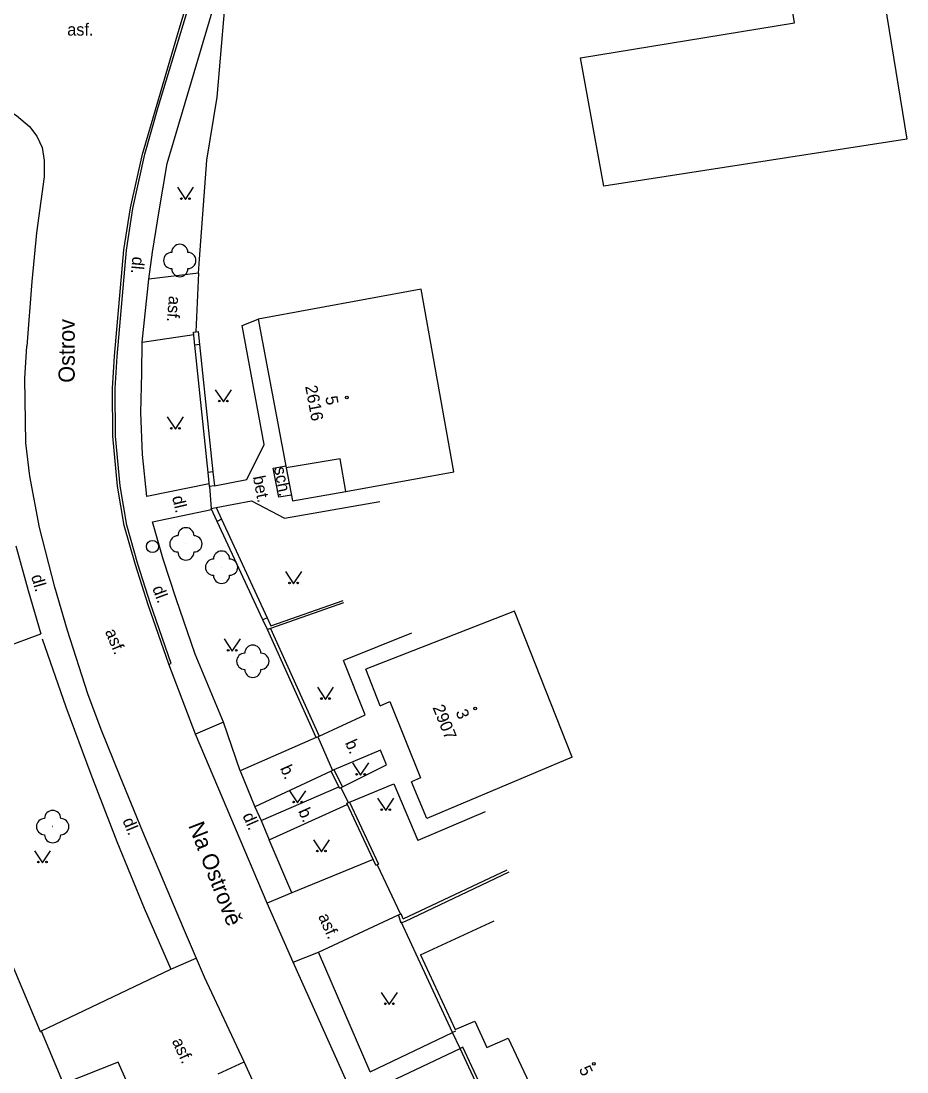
# Model space of a CAD drawing. Extents: x -584400 to -581602, y -1210894 to -1208793.
# Drawn here: x -583236.2 to -583181.5, y -1209655.4 to -1209590.5 of the extents above; entities that cross this region are included whole.
import ezdxf

# ---------------------------------------------------------------- set-up
doc = ezdxf.new("R2010")
doc.units = 0
for name, color, linetype in [('BUDOVY_MĚŘ', 7, 'Continuous'), ('BUDOVY_NEMĚŘ', 7, 'Continuous'), ('MAP_ZN_BP', 7, 'Continuous'), ('NÁZVY_ULIC_TOK_SMĚR', 7, 'Continuous'), ('POMOC_POPIS', 7, 'Continuous'), ('ROZHRANÍ_PLOCH', 7, 'Continuous'), ('ZELEŇ', 7, 'Continuous'), ('ZN_BUDOV', 7, 'Continuous'), ('ZN_DOPLŇKOVÉ', 7, 'Continuous'), ('ZN_KULTUR', 7, 'Continuous'), ('Č_POPIS_EVID', 7, 'Continuous'), ('Č_POPIS_ORIENT', 7, 'Continuous')]:
    doc.layers.add(name, color=color, linetype=linetype)

msp = doc.modelspace()

# ---------------------------------------------------------------- linework, layer by layer
at = {"layer": 'BUDOVY_MĚŘ'}
for points in [[(-583200.24, -1209600.74), (-583201.68, -1209592.81)], [(-583209.49, -1209618.39), (-583211.51, -1209607.09), (-583221.57, -1209608.95)], [(-583221.57, -1209608.95), (-583219.84, -1209618.14)], [(-583216.16, -1209619.59), (-583216.52, -1209617.57), (-583219.84, -1209618.14)], [(-583219.84, -1209618.14), (-583219.45, -1209620.18), (-583216.16, -1209619.59)], [(-583216.16, -1209619.59), (-583209.49, -1209618.39)], [(-583202.18, -1209636), (-583205.75, -1209626.99), (-583214.93, -1209630.57)], [(-583214.05, -1209632.83), (-583214.93, -1209630.57)], [(-583214.05, -1209632.83), (-583213.45, -1209632.57), (-583211.56, -1209637.28), (-583212.12, -1209637.53)], [(-583202.18, -1209636), (-583211.16, -1209639.79), (-583212.12, -1209637.53)], [(-583235.03, -1209652.96), (-583238.34, -1209645.12)], [(-583211.55, -1209648.2), (-583207.01, -1209646.1)], [(-583211.55, -1209648.2), (-583209.41, -1209652.82), (-583208.19, -1209652.3), (-583207.46, -1209653.94), (-583206.14, -1209653.36), (-583202.42, -1209661.28), (-583204.26, -1209662.1), (-583201.93, -1209667.31), (-583199.6, -1209667.12)], [(-583235.03, -1209652.96), (-583234.95, -1209652.93)], [(-583233.65, -1209656.08), (-583234.95, -1209652.93)]]:
    msp.add_lwpolyline(points, dxfattribs=at)
at = {"layer": 'BUDOVY_NEMĚŘ'}
msp.add_lwpolyline([(-583201.68, -1209592.81), (-583188.46, -1209590.66), (-583189.47, -1209584.52), (-583186.78, -1209584.04), (-583183.84, -1209583.51), (-583181.51, -1209597.84), (-583200.24, -1209600.74)], dxfattribs=at)
at = {"layer": 'MAP_ZN_BP'}
for radius in [0.375, 0.0005]:
    msp.add_circle((-583228.1, -1209622.991), radius, dxfattribs=at)
at = {"layer": 'ROZHRANÍ_PLOCH'}
for points in [[(-583228.73, -1209598.76), (-583226.46, -1209591.04), (-583224.68, -1209585.17), (-583223.91, -1209582.66), (-583222.46, -1209578.63), (-583221.65, -1209576.8), (-583221.28, -1209576.07)], [(-583227.1, -1209630.26), (-583226.95, -1209630.21), (-583228.22, -1209626.54), (-583229.01, -1209624.08), (-583229.69, -1209621.67), (-583230.1, -1209619.25), (-583230.39, -1209616.17), (-583230.41, -1209613.24), (-583230.29, -1209611.25), (-583229.71, -1209604.69), (-583229.31, -1209602.11), (-583228.57, -1209598.76), (-583227.76, -1209595.86), (-583223.42, -1209581.53)], [(-583227.19, -1209599.34), (-583223.48, -1209586.77), (-583223.31, -1209586.8)], [(-583237.38, -1209595.81), (-583236.51, -1209596.38), (-583235.71, -1209597.05), (-583235.24, -1209597.66), (-583234.92, -1209598.36), (-583234.8, -1209599.16), (-583234.79, -1209600.16), (-583235.01, -1209601.67), (-583235.27, -1209603.62), (-583235.55, -1209606.63), (-583235.87, -1209610.63)], [(-583227.1, -1209630.26), (-583228.37, -1209626.59), (-583229.16, -1209624.13), (-583229.85, -1209621.7), (-583230.26, -1209619.27), (-583230.55, -1209616.18), (-583230.57, -1209613.24), (-583230.45, -1209611.24), (-583229.87, -1209604.67), (-583229.47, -1209602.08), (-583228.73, -1209598.76)], [(-583225.27, -1209606.12), (-583228.33, -1209606.49), (-583228.11, -1209604.81), (-583227.69, -1209602.26), (-583227.19, -1209599.34)], [(-583228.74, -1209610.38), (-583228.33, -1209606.49)], [(-583224.28, -1209619.25), (-583222.27, -1209618.85), (-583221.2, -1209616.7), (-583222.56, -1209609.35), (-583221.57, -1209608.95)], [(-583224.6, -1209619.13), (-583228.45, -1209619.91), (-583228.72, -1209617.3), (-583228.82, -1209614.72), (-583228.77, -1209612.29), (-583228.74, -1209610.38), (-583225.56, -1209609.9)], [(-583233.35, -1209628.18), (-583234.13, -1209625.51), (-583235.08, -1209621.82), (-583235.69, -1209618.64), (-583235.93, -1209616.59), (-583235.99, -1209612.61), (-583235.87, -1209610.63)], [(-583219.52, -1209619.82), (-583220.3, -1209619.95), (-583220.66, -1209618.15), (-583219.86, -1209618.02)], [(-583224.18, -1209620.59), (-583221.99, -1209620.17), (-583219.95, -1209621.24), (-583214.07, -1209620.22)], [(-583225.46, -1209629.64), (-583226.64, -1209626.23), (-583227.45, -1209623.77), (-583228.1, -1209621.47), (-583224.46, -1209620.71)], [(-583236.54, -1209622.94), (-583235.79, -1209625.71), (-583235, -1209628.39)], [(-583242, -1209630.97), (-583235, -1209628.39)], [(-583222.44, -1209654.82), (-583224.89, -1209649.58), (-583226.2, -1209646.56), (-583228.71, -1209640.62), (-583230.11, -1209637.2), (-583231.28, -1209634.29), (-583232.1, -1209632.1), (-583233.35, -1209628.18)], [(-583212.12, -1209628.35), (-583216.31, -1209630.03)], [(-583234.91, -1209628.69), (-583233.45, -1209632.89), (-583231.91, -1209637.06), (-583230.3, -1209641.21), (-583228.61, -1209645.32), (-583226.98, -1209649.1)], [(-583223.72, -1209633.84), (-583225.46, -1209629.64)], [(-583225.45, -1209634.58), (-583227.1, -1209630.26)], [(-583217.81, -1209634.7), (-583214.97, -1209633.38), (-583216.31, -1209630.03)], [(-583222.44, -1209654.82), (-583224.89, -1209649.58), (-583226.2, -1209646.56), (-583228.71, -1209640.62), (-583230.11, -1209637.2), (-583231.28, -1209634.29), (-583232.1, -1209632.1)], [(-583223.72, -1209633.84), (-583225.45, -1209634.58)], [(-583222.7, -1209636.85), (-583223.72, -1209633.84)], [(-583221.03, -1209645.01), (-583225.45, -1209634.58)], [(-583217.99, -1209634.78), (-583222.7, -1209636.85)], [(-583216.38, -1209637.84), (-583213.66, -1209636.47), (-583214.03, -1209635.56), (-583216.9, -1209636.78)], [(-583222.7, -1209636.85), (-583221.78, -1209639.07)], [(-583217.07, -1209636.86), (-583221.78, -1209639.07)], [(-583221.4, -1209639.91), (-583216.6, -1209637.83)], [(-583215.94, -1209638.77), (-583213.21, -1209637.64), (-583211.72, -1209641.15)], [(-583221.78, -1209639.07), (-583221.4, -1209639.91)], [(-583220.91, -1209641.1), (-583216.08, -1209638.93)], [(-583207.56, -1209639.38), (-583211.72, -1209641.15)], [(-583221.4, -1209639.91), (-583220.91, -1209641.1)], [(-583219.51, -1209644.38), (-583220.91, -1209641.1)], [(-583214.48, -1209642.32), (-583219.51, -1209644.38)], [(-583219.51, -1209644.38), (-583221.03, -1209645.01)], [(-583219.41, -1209648.67), (-583221.03, -1209645.01)], [(-583219.41, -1209648.67), (-583217.85, -1209648.04), (-583212.92, -1209645.74)], [(-583209.58, -1209653.01), (-583212.75, -1209646.18)], [(-583226.98, -1209649.1), (-583225.4, -1209648.41)], [(-583214.66, -1209655.43), (-583217.85, -1209648.04)], [(-583235, -1209652.93), (-583226.98, -1209649.1)], [(-583209.5, -1209670.38), (-583211.26, -1209666.83), (-583219.41, -1209648.67)], [(-583214.66, -1209655.43), (-583209.58, -1209653.01)], [(-583209.4, -1209652.93), (-583209.58, -1209653.01)], [(-583209.11, -1209653.99), (-583209.58, -1209653.01)], [(-583207.91, -1209669.8), (-583214.19, -1209656.41), (-583209.11, -1209653.99)], [(-583208.93, -1209653.91), (-583209.11, -1209653.99)], [(-583203, -1209667.14), (-583209.11, -1209653.99)], [(-583228.9, -1209657.8), (-583230.22, -1209654.84), (-583233.61, -1209656.18)], [(-583224.04, -1209655.55), (-583222.44, -1209654.82)], [(-583214.99, -1209671.23), (-583222.44, -1209654.82)]]:
    msp.add_lwpolyline(points, dxfattribs=at)
at = {"layer": 'ZELEŇ'}
for centre in [(-583226.42, -1209605.33), (-583226.04, -1209622.83), (-583223.84, -1209624.27), (-583221.91, -1209630.08), (-583234.27, -1209640.29)]:
    msp.add_circle(centre, 0.0005, dxfattribs=at)
for centre, start, end in [((-583226.42, -1209604.83), 0, 179.99999), ((-583226.92, -1209605.33), 89.99999, 269.99999), ((-583225.92, -1209605.33), 270, 89.99999), ((-583226.42, -1209605.83), 179.99999, 359.99999), ((-583226.04, -1209622.33), 0, 179.99999), ((-583226.54, -1209622.83), 89.99999, 269.99999), ((-583225.54, -1209622.83), 270, 89.99999), ((-583226.04, -1209623.33), 179.99999, 359.99999), ((-583224.34, -1209624.27), 89.99999, 269.99999), ((-583223.84, -1209623.77), 0, 179.99999), ((-583223.34, -1209624.27), 270, 89.99999), ((-583223.84, -1209624.77), 179.99999, 359.99999), ((-583222.41, -1209630.08), 89.99999, 269.99999), ((-583221.91, -1209629.58), 0, 179.99999), ((-583221.41, -1209630.08), 270, 89.99999), ((-583221.91, -1209630.58), 179.99999, 359.99999), ((-583234.27, -1209639.79), 0, 179.99999), ((-583234.77, -1209640.29), 89.99999, 269.99999), ((-583233.77, -1209640.29), 270, 89.99999), ((-583234.27, -1209640.79), 179.99999, 359.99999)]:
    msp.add_arc(centre, 0.5, start, end, dxfattribs=at)
at = {"layer": 'ZN_BUDOV'}
for centre in [(-583216.1, -1209613.79), (-583208.18, -1209633), (-583200.85, -1209654.94)]:
    msp.add_circle(centre, 0.0875, dxfattribs=at)
at = {"layer": 'ZN_DOPLŇKOVÉ'}
for points in [[(-583224.75, -1209599.14), (-583224.11, -1209595.25), (-583223.44, -1209587.27), (-583223.31, -1209586.8), (-583222.59, -1209583.28), (-583219.37, -1209575.84), (-583216.49, -1209572.99)], [(-583225.2, -1209605.25), (-583224.75, -1209599.14)], [(-583225.27, -1209606.12), (-583225.2, -1209605.25)], [(-583225.27, -1209606.12), (-583225.43, -1209609.74)], [(-583225.5, -1209610.55), (-583225.58, -1209609.75), (-583225.28, -1209609.72)], [(-583225.28, -1209609.72), (-583225.2, -1209610.52)], [(-583225.2, -1209610.52), (-583225.5, -1209610.55)], [(-583224.67, -1209618.42), (-583225.5, -1209610.55)], [(-583225.2, -1209610.52), (-583224.37, -1209618.39)], [(-583224.37, -1209618.39), (-583224.67, -1209618.42)], [(-583224.28, -1209619.25), (-583224.58, -1209619.28), (-583224.67, -1209618.42)], [(-583224.37, -1209618.39), (-583224.28, -1209619.25)], [(-583224.58, -1209619.28), (-583224.48, -1209620.65)], [(-583224.11, -1209621.44), (-583224.48, -1209620.65), (-583224.18, -1209620.59)], [(-583224.18, -1209620.59), (-583223.85, -1209621.31)], [(-583223.85, -1209621.31), (-583224.11, -1209621.44)], [(-583221.29, -1209627.52), (-583224.11, -1209621.44)], [(-583223.85, -1209621.31), (-583221.02, -1209627.4)], [(-583221.02, -1209627.4), (-583220.79, -1209627.9), (-583216.34, -1209626.33)], [(-583216.3, -1209626.46), (-583220.82, -1209628.05)], [(-583221.02, -1209627.4), (-583221.29, -1209627.52)], [(-583220.82, -1209628.05), (-583221.01, -1209628.12), (-583221.29, -1209627.52)], [(-583217.99, -1209634.78), (-583221.01, -1209628.12)], [(-583220.82, -1209628.05), (-583217.81, -1209634.7)], [(-583217.99, -1209634.78), (-583217.81, -1209634.7)], [(-583217.9, -1209634.74), (-583216.98, -1209636.82)], [(-583216.9, -1209636.78), (-583217.07, -1209636.86)], [(-583216.9, -1209636.78), (-583216.38, -1209637.84)], [(-583216.55, -1209637.92), (-583217.07, -1209636.86)], [(-583216.55, -1209637.92), (-583216.38, -1209637.84)], [(-583216.47, -1209637.88), (-583216.03, -1209638.81)], [(-583214.31, -1209642.68), (-583216.11, -1209638.85), (-583215.94, -1209638.77)], [(-583215.94, -1209638.77), (-583214.14, -1209642.6)], [(-583214.31, -1209642.68), (-583214.14, -1209642.6)], [(-583214.22, -1209642.64), (-583212.79, -1209645.69)], [(-583206.1, -1209643.11), (-583212.51, -1209646.14), (-583212.72, -1209646.24)], [(-583212.63, -1209645.99), (-583206.21, -1209642.96)], [(-583212.74, -1209646.25), (-583212.92, -1209645.74), (-583212.75, -1209645.68)], [(-583212.63, -1209645.99), (-583212.75, -1209645.68)], [(-583202.82, -1209667.05), (-583208.93, -1209653.91)]]:
    msp.add_lwpolyline(points, dxfattribs=at)
at = {"layer": 'ZN_KULTUR'}
for points in [[(-583226.57, -1209600.81), (-583226.07, -1209601.56), (-583225.57, -1209600.81)], [(-583224.23, -1209613.31), (-583223.73, -1209614.06), (-583223.23, -1209613.31)], [(-583227.19, -1209614.99), (-583226.69, -1209615.74), (-583226.19, -1209614.99)], [(-583219.89, -1209624.54), (-583219.39, -1209625.29), (-583218.89, -1209624.54)], [(-583223.68, -1209628.7), (-583223.18, -1209629.45), (-583222.68, -1209628.7)], [(-583217.92, -1209631.68), (-583217.42, -1209632.43), (-583216.92, -1209631.68)], [(-583215.75, -1209636.36), (-583215.25, -1209637.11), (-583214.75, -1209636.36)], [(-583219.64, -1209638.07), (-583219.14, -1209638.82), (-583218.64, -1209638.07)], [(-583214.2, -1209638.54), (-583213.7, -1209639.29), (-583213.2, -1209638.54)], [(-583218.17, -1209641.1), (-583217.67, -1209641.85), (-583217.17, -1209641.1)], [(-583235.4, -1209641.78), (-583234.9, -1209642.53), (-583234.4, -1209641.78)], [(-583213.98, -1209650.53), (-583213.48, -1209651.28), (-583212.98, -1209650.53)]]:
    msp.add_lwpolyline(points, dxfattribs=at)
for centre in [(-583226.32, -1209601.51), (-583225.82, -1209601.51), (-583223.98, -1209614.01), (-583223.48, -1209614.01), (-583226.94, -1209615.69), (-583226.44, -1209615.69), (-583219.64, -1209625.24), (-583219.14, -1209625.24), (-583223.43, -1209629.4), (-583222.93, -1209629.4), (-583217.67, -1209632.38), (-583217.17, -1209632.38), (-583215.5, -1209637.06), (-583215, -1209637.06), (-583219.39, -1209638.77), (-583218.89, -1209638.77), (-583213.95, -1209639.24), (-583213.45, -1209639.24), (-583217.92, -1209641.8), (-583217.42, -1209641.8), (-583235.15, -1209642.48), (-583234.65, -1209642.48), (-583213.73, -1209651.23), (-583213.23, -1209651.23)]:
    msp.add_circle(centre, 0.05, dxfattribs=at)

# ---------------------------------------------------------------- texts
at = {"layer": 'NÁZVY_ULIC_TOK_SMĚR'}
for s, rotation, p in [('Ostrov', 89.99998, (-583232.91, -1209612.88)), ('Na Ostrově', 291.31214, (-583225.91, -1209640.22))]:
    msp.add_text(s, height=1, rotation=rotation, dxfattribs=at).set_placement(p)
at = {"layer": 'POMOC_POPIS'}
msp.add_text('asf.', height=0.75, dxfattribs=at).set_placement((-583233.37, -1209591.44))
for s, rotation, p in [('dl.', 264.7261, (-583229.34, -1209605.07)), ('asf.', 265.30135, (-583227.09, -1209607.5)), ('bet.', 280.96521, (-583221.91, -1209618.69)), ('sch.', 281.07654, (-583220.61, -1209618.14)), ('dl.', 283.24054, (-583226.9, -1209619.94)), ('dl.', 286.03726, (-583235.61, -1209624.83)), ('dl.', 290.29755, (-583228.13, -1209625.56)), ('asf.', 292.65653, (-583231.05, -1209628.24)), ('b.', 293.90999, (-583216.23, -1209635.11)), ('b.', 293.90999, (-583220.24, -1209636.68)), ('dl.', 293.90884, (-583222.56, -1209639.61)), ('b.', 293.90999, (-583219.12, -1209639.33)), ('dl.', 292.2248, (-583229.97, -1209639.91)), ('asf.', 293.90884, (-583217.89, -1209645.83)), ('asf.', 294.51664, (-583226.92, -1209653.53))]:
    msp.add_text(s, height=0.75, rotation=rotation, dxfattribs=at).set_placement(p)
at = {"layer": 'Č_POPIS_EVID'}
msp.add_text('5', height=0.75, rotation=295.02084, dxfattribs=at).set_placement((-583201.79, -1209655.26))
at = {"layer": 'Č_POPIS_ORIENT'}
for s, rotation, p in [('2616', 280.54999, (-583218.68, -1209613.1)), ('5', 280.54999, (-583217.44, -1209613.76)), ('2907', 291.86, (-583210.82, -1209632.93)), ('3', 291.86, (-583209.4, -1209633.21))]:
    msp.add_text(s, height=0.75, rotation=rotation, dxfattribs=at).set_placement(p)

doc.saveas('drawing.dxf')
